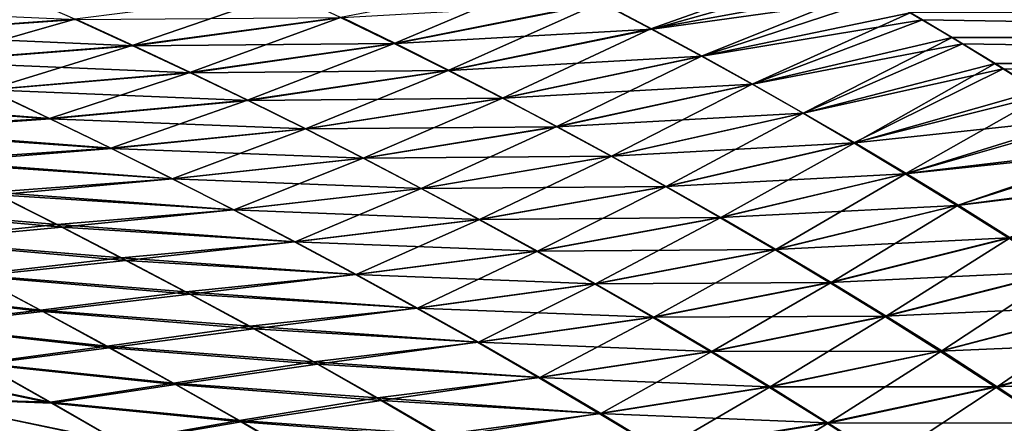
# Model space of a CAD drawing. Header units: metres. Extents: x -24 to 72, y -247 to 22.
# Tile 525 of 573: x 15.72 to 18.97, y 17.68 to 19.01. Entities that reach past the tile are written whole.
import ezdxf

# ---------------------------------------------------------------- set-up
doc = ezdxf.new("R2010")
doc.units = ezdxf.units.M
doc.layers.add('solid_509589_MEDIA_SW0001', color=7, linetype='CONTINUOUS')

msp = doc.modelspace()

# ---------------------------------------------------------------- linework, layer by layer
at = {"layer": 'solid_509589_MEDIA_SW0001'}
for points in [[(17.80752, 18.979189, 93.546806), (18.392492, 19.186901, 93.035973), (17.641935, 19.065975, 93.363846)], [(17.80752, 18.979189, 93.546806), (18.526138, 19.111263, 93.204002), (18.392492, 19.186901, 93.035973)], [(17.477356, 19.149918, 93.182449), (16.783382, 19.01709, 93.660103), (16.96076, 18.931047, 93.8311)], [(17.641935, 19.065975, 93.363846), (17.477356, 19.149918, 93.182449), (16.96076, 18.931047, 93.8311)], [(17.646833, 19.065561, 75.635246), (18.447002, 19.158039, 75.899445), (17.811016, 18.978735, 75.452217)], [(17.811016, 18.978735, 75.452217), (18.447002, 19.158039, 75.899445), (18.573606, 19.08502, 75.738609)], [(17.974129, 18.88949, 93.731316), (18.526138, 19.111263, 93.204002), (17.80752, 18.979189, 93.546806)], [(17.974129, 18.88949, 93.731316), (18.662361, 19.032417, 93.375084), (18.526138, 19.111263, 93.204002)], [(59.700001, 19.102272, 75.776283), (59.700001, 18.431259, 74.435768), (18.573606, 19.08502, 75.738609)], [(59.700001, 19.102272, 93.223717), (18.662361, 19.032417, 93.375084), (18.801325, 18.950222, 93.549255)], [(59.700001, 19.102272, 93.223717), (18.801325, 18.950222, 93.549255), (18.942837, 18.864693, 93.726234)], [(59.700001, 19.102272, 93.223717), (18.942837, 18.864693, 93.726234), (19.08663, 18.775867, 93.905678)], [(15.906506, 19.010763, 93.997711), (15.716955, 19.095024, 93.840248), (15.215307, 18.962078, 94.522278)], [(16.606621, 19.100521, 93.490685), (15.906506, 19.010763, 93.997711), (16.096279, 18.924141, 94.156746)], [(16.783382, 19.01709, 93.660103), (16.606621, 19.100521, 93.490685), (16.096279, 18.924141, 94.156746)], [(17.811016, 18.978735, 75.452217), (18.573606, 19.08502, 75.738609), (17.976124, 18.889053, 75.267761)], [(17.976124, 18.889053, 75.267761), (18.573606, 19.08502, 75.738609), (18.703012, 19.008837, 75.574524)], [(59.700001, 18.431259, 74.435768), (18.703012, 19.008837, 75.574524), (18.573606, 19.08502, 75.738609)], [(15.912262, 19.01017, 75.000313), (15.220264, 18.961401, 74.475075), (15.018202, 19.049925, 74.62178)], [(17.646833, 19.065561, 75.635246), (16.965197, 18.930523, 75.167656), (16.788925, 19.016602, 75.338623)], [(17.641935, 19.065975, 93.363846), (16.96076, 18.931047, 93.8311), (17.138809, 18.842297, 94.003723)], [(17.646833, 19.065561, 75.635246), (17.811016, 18.978735, 75.452217), (16.965197, 18.930523, 75.167656)], [(17.80752, 18.979189, 93.546806), (17.641935, 19.065975, 93.363846), (17.138809, 18.842297, 94.003723)], [(15.906506, 19.010763, 93.997711), (15.215307, 18.962078, 94.522278), (15.417934, 18.871326, 94.670998)], [(15.912262, 19.01017, 75.000313), (16.101181, 18.923544, 74.841492), (15.220264, 18.961401, 74.475075)], [(16.096279, 18.924141, 94.156746), (15.906506, 19.010763, 93.997711), (15.417934, 18.871326, 94.670998)], [(16.788925, 19.016602, 75.338623), (16.101181, 18.923544, 74.841492), (15.912262, 19.01017, 75.000313)], [(16.783382, 19.01709, 93.660103), (16.096279, 18.924141, 94.156746), (16.286333, 18.835064, 94.31739)], [(16.788925, 19.016602, 75.338623), (16.965197, 18.930523, 75.167656), (16.101181, 18.923544, 74.841492)], [(16.96076, 18.931047, 93.8311), (16.783382, 19.01709, 93.660103), (16.286333, 18.835064, 94.31739)], [(18.141724, 18.796864, 93.917244), (18.662361, 19.032417, 93.375084), (17.974129, 18.88949, 93.731316)], [(17.976124, 18.889053, 75.267761), (18.703012, 19.008837, 75.574524), (18.142185, 18.79648, 75.081963)], [(18.141724, 18.796864, 93.917244), (18.801325, 18.950222, 93.549255), (18.662361, 19.032417, 93.375084)], [(18.142185, 18.79648, 75.081963), (18.703012, 19.008837, 75.574524), (18.835064, 18.92948, 75.407433)], [(59.700001, 18.431259, 74.435768), (18.835064, 18.92948, 75.407433), (18.703012, 19.008837, 75.574524)], [(17.811016, 18.978735, 75.452217), (17.142033, 18.841766, 74.99511), (16.965197, 18.930523, 75.167656)], [(17.80752, 18.979189, 93.546806), (17.138809, 18.842297, 94.003723), (17.317553, 18.750769, 94.177948)], [(17.811016, 18.978735, 75.452217), (17.976124, 18.889053, 75.267761), (17.142033, 18.841766, 74.99511)], [(17.974129, 18.88949, 93.731316), (17.80752, 18.979189, 93.546806), (17.317553, 18.750769, 94.177948)], [(16.101181, 18.923544, 74.841492), (15.422206, 18.870657, 74.326729), (15.220264, 18.961401, 74.475075)], [(18.310253, 18.701296, 94.104454), (18.801325, 18.950222, 93.549255), (18.141724, 18.796864, 93.917244)], [(18.310253, 18.701296, 94.104454), (18.942837, 18.864693, 93.726234), (18.801325, 18.950222, 93.549255)], [(16.096279, 18.924141, 94.156746), (15.417934, 18.871326, 94.670998), (15.620504, 18.778286, 94.821358)], [(16.101181, 18.923544, 74.841492), (16.290314, 18.834454, 74.68103), (15.422206, 18.870657, 74.326729)], [(16.286333, 18.835064, 94.31739), (16.096279, 18.924141, 94.156746), (15.620504, 18.778286, 94.821358)], [(16.965197, 18.930523, 75.167656), (16.290314, 18.834454, 74.68103), (16.101181, 18.923544, 74.841492)], [(16.96076, 18.931047, 93.8311), (16.286333, 18.835064, 94.31739), (16.476725, 18.743429, 94.479698)], [(16.965197, 18.930523, 75.167656), (17.142033, 18.841766, 74.99511), (16.290314, 18.834454, 74.68103)], [(17.138809, 18.842297, 94.003723), (16.96076, 18.931047, 93.8311), (16.476725, 18.743429, 94.479698)], [(18.142185, 18.79648, 75.081963), (18.835064, 18.92948, 75.407433), (18.309231, 18.700975, 74.894913)], [(18.309231, 18.700975, 74.894913), (18.835064, 18.92948, 75.407433), (18.96965, 18.846914, 75.237503)], [(59.700001, 18.431259, 74.435768), (18.96965, 18.846914, 75.237503), (18.835064, 18.92948, 75.407433)], [(17.976124, 18.889053, 75.267761), (17.319452, 18.750292, 74.821068), (17.142033, 18.841766, 74.99511)], [(17.974129, 18.88949, 93.731316), (17.317553, 18.750769, 94.177948), (17.496948, 18.656441, 94.353683)], [(17.976124, 18.889053, 75.267761), (18.142185, 18.79648, 75.081963), (17.319452, 18.750292, 74.821068)], [(18.141724, 18.796864, 93.917244), (17.974129, 18.88949, 93.731316), (17.496948, 18.656441, 94.353683)], [(16.290314, 18.834454, 74.68103), (15.624034, 18.777618, 74.176704), (15.422206, 18.870657, 74.326729)], [(17.142033, 18.841766, 74.99511), (16.479675, 18.742842, 74.518944), (16.290314, 18.834454, 74.68103)], [(17.138809, 18.842297, 94.003723), (16.476725, 18.743429, 94.479698), (16.667479, 18.649166, 94.643677)], [(17.142033, 18.841766, 74.99511), (17.319452, 18.750292, 74.821068), (16.479675, 18.742842, 74.518944)], [(17.317553, 18.750769, 94.177948), (17.138809, 18.842297, 94.003723), (16.667479, 18.649166, 94.643677)], [(18.309231, 18.700975, 74.894913), (18.96965, 18.846914, 75.237503), (18.477268, 18.602503, 74.706696)], [(18.479671, 18.602777, 94.292801), (18.942837, 18.864693, 93.726234), (18.310253, 18.701296, 94.104454)], [(18.477268, 18.602503, 74.706696), (18.96965, 18.846914, 75.237503), (19.106745, 18.761065, 75.064827)], [(18.479671, 18.602777, 94.292801), (19.08663, 18.775867, 93.905678), (18.942837, 18.864693, 93.726234)], [(59.700001, 18.431259, 74.435768), (19.106745, 18.761065, 75.064827), (18.96965, 18.846914, 75.237503)], [(16.286333, 18.835064, 94.31739), (15.620504, 18.778286, 94.821358), (15.823081, 18.682858, 94.973427)], [(16.290314, 18.834454, 74.68103), (16.479675, 18.742842, 74.518944), (15.624034, 18.777618, 74.176704)], [(16.476725, 18.743429, 94.479698), (16.286333, 18.835064, 94.31739), (15.823081, 18.682858, 94.973427)], [(14.993103, 18.747944, 95.360039), (15.823081, 18.682858, 94.973427), (15.620504, 18.778286, 94.821358)], [(15.624034, 18.777618, 74.176704), (15.825761, 18.682226, 74.025009), (15.013237, 18.739294, 73.62645)], [(16.479675, 18.742842, 74.518944), (15.825761, 18.682226, 74.025009), (15.624034, 18.777618, 74.176704)], [(18.142185, 18.79648, 75.081963), (17.497478, 18.656055, 74.645584), (17.319452, 18.750292, 74.821068)], [(18.141724, 18.796864, 93.917244), (17.496948, 18.656441, 94.353683), (17.676945, 18.559299, 94.530777)], [(18.142185, 18.79648, 75.081963), (18.309231, 18.700975, 74.894913), (17.497478, 18.656055, 74.645584)], [(18.310253, 18.701296, 94.104454), (18.141724, 18.796864, 93.917244), (17.676945, 18.559299, 94.530777)], [(14.993103, 18.747944, 95.360039), (15.207314, 18.647676, 95.501976), (15.823081, 18.682858, 94.973427)], [(17.319452, 18.750292, 74.821068), (16.669281, 18.648661, 74.355278), (16.479675, 18.742842, 74.518944)], [(17.317553, 18.750769, 94.177948), (16.667479, 18.649166, 94.643677), (16.858557, 18.55225, 94.809235)], [(17.319452, 18.750292, 74.821068), (17.497478, 18.656055, 74.645584), (16.669281, 18.648661, 74.355278)], [(17.496948, 18.656441, 94.353683), (17.317553, 18.750769, 94.177948), (16.858557, 18.55225, 94.809235)], [(18.477268, 18.602503, 74.706696), (19.106745, 18.761065, 75.064827), (18.646276, 18.50103, 74.51741)], [(18.479671, 18.602777, 94.292801), (19.232431, 18.683792, 94.08728), (19.08663, 18.775867, 93.905678)], [(18.646276, 18.50103, 74.51741), (19.106745, 18.761065, 75.064827), (19.246321, 18.671856, 74.889496)], [(15.825761, 18.682226, 74.025009), (15.226522, 18.639, 73.485062), (15.013237, 18.739294, 73.62645)], [(16.476725, 18.743429, 94.479698), (15.823081, 18.682858, 94.973427), (16.025694, 18.584963, 95.12722)], [(16.479675, 18.742842, 74.518944), (16.669281, 18.648661, 74.355278), (15.825761, 18.682226, 74.025009)], [(16.667479, 18.649166, 94.643677), (16.476725, 18.743429, 94.479698), (16.025694, 18.584963, 95.12722)], [(15.207314, 18.647676, 95.501976), (16.025694, 18.584963, 95.12722), (15.823081, 18.682858, 94.973427)], [(15.825761, 18.682226, 74.025009), (16.027397, 18.584435, 73.871689), (15.226522, 18.639, 73.485062)], [(16.669281, 18.648661, 74.355278), (16.027397, 18.584435, 73.871689), (15.825761, 18.682226, 74.025009)], [(18.309231, 18.700975, 74.894913), (17.676132, 18.559013, 74.468742), (17.497478, 18.656055, 74.645584)], [(18.309231, 18.700975, 74.894913), (18.477268, 18.602503, 74.706696), (17.676132, 18.559013, 74.468742)], [(18.310253, 18.701296, 94.104454), (17.676945, 18.559299, 94.530777), (17.857483, 18.459333, 94.709122)], [(18.479671, 18.602777, 94.292801), (18.310253, 18.701296, 94.104454), (17.857483, 18.459333, 94.709122)], [(18.649925, 18.501297, 94.482147), (19.232431, 18.683792, 94.08728), (18.479671, 18.602777, 94.292801)], [(18.649925, 18.501297, 94.482147), (19.379972, 18.588528, 94.270706), (19.232431, 18.683792, 94.08728)], [(15.207314, 18.647676, 95.501976), (15.421232, 18.545128, 95.645668), (16.025694, 18.584963, 95.12722)], [(16.667479, 18.649166, 94.643677), (16.025694, 18.584963, 95.12722), (16.228298, 18.484581, 95.282654)], [(16.669281, 18.648661, 74.355278), (16.85915, 18.551865, 74.190102), (16.027397, 18.584435, 73.871689)], [(16.858557, 18.55225, 94.809235), (16.667479, 18.649166, 94.643677), (16.228298, 18.484581, 95.282654)], [(17.497478, 18.656055, 74.645584), (16.85915, 18.551865, 74.190102), (16.669281, 18.648661, 74.355278)], [(17.496948, 18.656441, 94.353683), (16.858557, 18.55225, 94.809235), (17.049896, 18.452667, 94.976242)], [(17.497478, 18.656055, 74.645584), (17.676132, 18.559013, 74.468742), (16.85915, 18.551865, 74.190102)], [(17.676945, 18.559299, 94.530777), (17.496948, 18.656441, 94.353683), (17.049896, 18.452667, 94.976242)], [(18.646276, 18.50103, 74.51741), (19.246321, 18.671856, 74.889496), (19.388346, 18.579212, 74.711594)], [(16.027397, 18.584435, 73.871689), (15.439385, 18.536486, 73.341988), (15.226522, 18.639, 73.485062)], [(15.421232, 18.545128, 95.645668), (16.228298, 18.484581, 95.282654), (16.025694, 18.584963, 95.12722)], [(16.027397, 18.584435, 73.871689), (16.228951, 18.48419, 73.716751), (15.439385, 18.536486, 73.341988)], [(16.85915, 18.551865, 74.190102), (16.228951, 18.48419, 73.716751), (16.027397, 18.584435, 73.871689)], [(18.477268, 18.602503, 74.706696), (17.855417, 18.459126, 74.290611), (17.676132, 18.559013, 74.468742)], [(18.477268, 18.602503, 74.706696), (18.646276, 18.50103, 74.51741), (17.855417, 18.459126, 74.290611)], [(18.479671, 18.602777, 94.292801), (17.857483, 18.459333, 94.709122), (18.038509, 18.356527, 94.888588)], [(18.649925, 18.501297, 94.482147), (18.479671, 18.602777, 94.292801), (18.038509, 18.356527, 94.888588)], [(18.820965, 18.396816, 94.672409), (19.379972, 18.588528, 94.270706), (18.649925, 18.501297, 94.482147)], [(18.820965, 18.396816, 94.672409), (19.528986, 18.490139, 94.455643), (19.379972, 18.588528, 94.270706)], [(16.858557, 18.55225, 94.809235), (16.228298, 18.484581, 95.282654), (16.430834, 18.381691, 95.439621)], [(16.85915, 18.551865, 74.190102), (17.04929, 18.452406, 74.023445), (16.228951, 18.48419, 73.716751)], [(17.049896, 18.452667, 94.976242), (16.858557, 18.55225, 94.809235), (16.430834, 18.381691, 95.439621)], [(17.676132, 18.559013, 74.468742), (17.04929, 18.452406, 74.023445), (16.85915, 18.551865, 74.190102)], [(17.676132, 18.559013, 74.468742), (17.855417, 18.459126, 74.290611), (17.04929, 18.452406, 74.023445)], [(17.676945, 18.559299, 94.530777), (17.049896, 18.452667, 94.976242), (17.24144, 18.350399, 95.144608)], [(17.857483, 18.459333, 94.709122), (17.676945, 18.559299, 94.530777), (17.24144, 18.350399, 95.144608)], [(18.646276, 18.50103, 74.51741), (19.388346, 18.579212, 74.711594), (18.816235, 18.396521, 74.327133)], [(18.816235, 18.396521, 74.327133), (19.388346, 18.579212, 74.711594), (19.532795, 18.483061, 74.531227)], [(15.421232, 18.545128, 95.645668), (15.634808, 18.440271, 95.791054), (16.228298, 18.484581, 95.282654)], [(16.228951, 18.48419, 73.716751), (15.651828, 18.4317, 73.197243), (15.439385, 18.536486, 73.341988)], [(15.634808, 18.440271, 95.791054), (16.430834, 18.381691, 95.439621), (16.228298, 18.484581, 95.282654)], [(16.228951, 18.48419, 73.716751), (16.430426, 18.381443, 73.560249), (15.651828, 18.4317, 73.197243)], [(17.04929, 18.452406, 74.023445), (16.430426, 18.381443, 73.560249), (16.228951, 18.48419, 73.716751)], [(18.646276, 18.50103, 74.51741), (18.035316, 18.356352, 74.111275), (17.855417, 18.459126, 74.290611)], [(18.646276, 18.50103, 74.51741), (18.816235, 18.396521, 74.327133), (18.035316, 18.356352, 74.111275)], [(18.649925, 18.501297, 94.482147), (18.038509, 18.356527, 94.888588), (18.219976, 18.250839, 95.069092)], [(18.820965, 18.396816, 94.672409), (18.649925, 18.501297, 94.482147), (18.219976, 18.250839, 95.069092)], [(18.992743, 18.289276, 94.863533), (19.528986, 18.490139, 94.455643), (18.820965, 18.396816, 94.672409)], [(17.04929, 18.452406, 74.023445), (17.239704, 18.350241, 73.855385), (16.430426, 18.381443, 73.560249)], [(17.049896, 18.452667, 94.976242), (16.430834, 18.381691, 95.439621), (16.633234, 18.276276, 95.598045)], [(17.24144, 18.350399, 95.144608), (17.049896, 18.452667, 94.976242), (16.633234, 18.276276, 95.598045)], [(17.855417, 18.459126, 74.290611), (17.239704, 18.350241, 73.855385), (17.04929, 18.452406, 74.023445)], [(17.855417, 18.459126, 74.290611), (18.035316, 18.356352, 74.111275), (17.239704, 18.350241, 73.855385)], [(17.857483, 18.459333, 94.709122), (17.24144, 18.350399, 95.144608), (17.433126, 18.245432, 95.314201)], [(18.038509, 18.356527, 94.888588), (17.857483, 18.459333, 94.709122), (17.433126, 18.245432, 95.314201)], [(18.816235, 18.396521, 74.327133), (19.532795, 18.483061, 74.531227), (18.987122, 18.288946, 74.135956)], [(15.129444, 18.39464, 96.357277), (15.847977, 18.33309, 95.938034), (15.634808, 18.440271, 95.791054)], [(15.651828, 18.4317, 73.197243), (15.863849, 18.324591, 73.050827), (15.139071, 18.38965, 72.637001)], [(15.634808, 18.440271, 95.791054), (15.847977, 18.33309, 95.938034), (16.430834, 18.381691, 95.439621)], [(16.430426, 18.381443, 73.560249), (15.863849, 18.324591, 73.050827), (15.651828, 18.4317, 73.197243)], [(15.129444, 18.39464, 96.357277), (15.351777, 18.282133, 96.494415), (15.847977, 18.33309, 95.938034)], [(15.863849, 18.324591, 73.050827), (15.360484, 18.277256, 72.500473), (15.139071, 18.38965, 72.637001)], [(18.816235, 18.396521, 74.327133), (18.215813, 18.250662, 73.930809), (18.035316, 18.356352, 74.111275)], [(18.816235, 18.396521, 74.327133), (18.987122, 18.288946, 74.135956), (18.215813, 18.250662, 73.930809)], [(18.820965, 18.396816, 94.672409), (18.219976, 18.250839, 95.069092), (18.40185, 18.142208, 95.250603)], [(18.992743, 18.289276, 94.863533), (18.820965, 18.396816, 94.672409), (18.40185, 18.142208, 95.250603)], [(15.847977, 18.33309, 95.938034), (16.633234, 18.276276, 95.598045), (16.430834, 18.381691, 95.439621)], [(16.430426, 18.381443, 73.560249), (16.631821, 18.276148, 73.402206), (15.863849, 18.324591, 73.050827)], [(17.239704, 18.350241, 73.855385), (16.631821, 18.276148, 73.402206), (16.430426, 18.381443, 73.560249)], [(18.035316, 18.356352, 74.111275), (17.43038, 18.245327, 73.685982), (17.239704, 18.350241, 73.855385)], [(18.035316, 18.356352, 74.111275), (18.215813, 18.250662, 73.930809), (17.43038, 18.245327, 73.685982)], [(18.038509, 18.356527, 94.888588), (17.433126, 18.245432, 95.314201), (17.624908, 18.137718, 95.48497)], [(18.219976, 18.250839, 95.069092), (18.038509, 18.356527, 94.888588), (17.624908, 18.137718, 95.48497)], [(15.351777, 18.282133, 96.494415), (16.060673, 18.223562, 96.086555), (15.847977, 18.33309, 95.938034)], [(15.863849, 18.324591, 73.050827), (16.075441, 18.215109, 72.902786), (15.360484, 18.277256, 72.500473)], [(15.847977, 18.33309, 95.938034), (16.060673, 18.223562, 96.086555), (16.633234, 18.276276, 95.598045)], [(16.631821, 18.276148, 73.402206), (16.075441, 18.215109, 72.902786), (15.863849, 18.324591, 73.050827)], [(17.239704, 18.350241, 73.855385), (17.43038, 18.245327, 73.685982), (16.631821, 18.276148, 73.402206)], [(17.24144, 18.350399, 95.144608), (16.633234, 18.276276, 95.598045), (16.835434, 18.168314, 95.75782)], [(17.433126, 18.245432, 95.314201), (17.24144, 18.350399, 95.144608), (16.835434, 18.168314, 95.75782)], [(18.992743, 18.289276, 94.863533), (18.40185, 18.142208, 95.250603), (18.584095, 18.030567, 95.43309)], [(19.165209, 18.178616, 95.055504), (18.992743, 18.289276, 94.863533), (18.584095, 18.030567, 95.43309)], [(15.351777, 18.282133, 96.494415), (15.573283, 18.167484, 96.633141), (16.060673, 18.223562, 96.086555)], [(16.075441, 18.215109, 72.902786), (15.581134, 18.16268, 72.362236), (15.360484, 18.277256, 72.500473)], [(16.060673, 18.223562, 96.086555), (16.835434, 18.168314, 95.75782), (16.633234, 18.276276, 95.598045)], [(16.631821, 18.276148, 73.402206), (16.833126, 18.168259, 73.242706), (16.075441, 18.215109, 72.902786)], [(17.43038, 18.245327, 73.685982), (16.833126, 18.168259, 73.242706), (16.631821, 18.276148, 73.402206)], [(18.987122, 18.288946, 74.135956), (18.396885, 18.142014, 73.749298), (18.215813, 18.250662, 73.930809)], [(18.987122, 18.288946, 74.135956), (19.158892, 18.17827, 73.943977), (18.396885, 18.142014, 73.749298)], [(17.43038, 18.245327, 73.685982), (17.6213, 18.137629, 73.51532), (16.833126, 18.168259, 73.242706)], [(17.433126, 18.245432, 95.314201), (16.835434, 18.168314, 95.75782), (17.037394, 18.057762, 95.918892)], [(17.624908, 18.137718, 95.48497), (17.433126, 18.245432, 95.314201), (17.037394, 18.057762, 95.918892)], [(18.215813, 18.250662, 73.930809), (17.6213, 18.137629, 73.51532), (17.43038, 18.245327, 73.685982)], [(18.215813, 18.250662, 73.930809), (18.396885, 18.142014, 73.749298), (17.6213, 18.137629, 73.51532)], [(18.219976, 18.250839, 95.069092), (17.624908, 18.137718, 95.48497), (17.816769, 18.027193, 95.656876)], [(18.40185, 18.142208, 95.250603), (18.219976, 18.250839, 95.069092), (17.816769, 18.027193, 95.656876)], [(15.573283, 18.167484, 96.633141), (16.272823, 18.111666, 96.236526), (16.060673, 18.223562, 96.086555)], [(16.075441, 18.215109, 72.902786), (16.286596, 18.103207, 72.753174), (15.581134, 18.16268, 72.362236)], [(16.060673, 18.223562, 96.086555), (16.272823, 18.111666, 96.236526), (16.835434, 18.168314, 95.75782)], [(16.833126, 18.168259, 73.242706), (16.286596, 18.103207, 72.753174), (16.075441, 18.215109, 72.902786)], [(15.137292, 18.125257, 97.202766), (15.793902, 18.050657, 96.773392), (15.573283, 18.167484, 96.633141)], [(15.581134, 18.16268, 72.362236), (15.801015, 18.045874, 72.222351), (15.14201, 18.122103, 71.795609)], [(15.573283, 18.167484, 96.633141), (15.793902, 18.050657, 96.773392), (16.272823, 18.111666, 96.236526)], [(16.286596, 18.103207, 72.753174), (15.801015, 18.045874, 72.222351), (15.581134, 18.16268, 72.362236)], [(16.272823, 18.111666, 96.236526), (17.037394, 18.057762, 95.918892), (16.835434, 18.168314, 95.75782)], [(16.833126, 18.168259, 73.242706), (17.034328, 18.057734, 73.081802), (16.286596, 18.103207, 72.753174)], [(17.6213, 18.137629, 73.51532), (17.034328, 18.057734, 73.081802), (16.833126, 18.168259, 73.242706)], [(19.158892, 18.17827, 73.943977), (18.578499, 18.030375, 73.566833), (18.396885, 18.142014, 73.749298)], [(19.158892, 18.17827, 73.943977), (19.33147, 18.064465, 73.751274), (18.578499, 18.030375, 73.566833)], [(19.165209, 18.178616, 95.055504), (18.584095, 18.030567, 95.43309), (18.766676, 17.915854, 95.616516)], [(19.338322, 18.064772, 95.248268), (19.165209, 18.178616, 95.055504), (18.766676, 17.915854, 95.616516)], [(17.6213, 18.137629, 73.51532), (17.812449, 18.027103, 73.343468), (17.034328, 18.057734, 73.081802)], [(17.624908, 18.137718, 95.48497), (17.037394, 18.057762, 95.918892), (17.239101, 17.94455, 96.08123)], [(17.816769, 18.027193, 95.656876), (17.624908, 18.137718, 95.48497), (17.239101, 17.94455, 96.08123)], [(18.396885, 18.142014, 73.749298), (17.812449, 18.027103, 73.343468), (17.6213, 18.137629, 73.51532)], [(18.396885, 18.142014, 73.749298), (18.578499, 18.030375, 73.566833), (17.812449, 18.027103, 73.343468)], [(18.40185, 18.142208, 95.250603), (17.816769, 18.027193, 95.656876), (18.00868, 17.91379, 95.829887)], [(18.584095, 18.030567, 95.43309), (18.40185, 18.142208, 95.250603), (18.00868, 17.91379, 95.829887)], [(15.137292, 18.125257, 97.202766), (15.368088, 18.001328, 97.335258), (15.793902, 18.050657, 96.773392)], [(15.801015, 18.045874, 72.222351), (15.37227, 17.998186, 71.66349), (15.14201, 18.122103, 71.795609)], [(15.793902, 18.050657, 96.773392), (16.4844, 17.997347, 96.387909), (16.272823, 18.111666, 96.236526)], [(16.286596, 18.103207, 72.753174), (16.497307, 17.98884, 72.602051), (15.801015, 18.045874, 72.222351)], [(16.272823, 18.111666, 96.236526), (16.4844, 17.997347, 96.387909), (17.037394, 18.057762, 95.918892)], [(17.034328, 18.057734, 73.081802), (16.497307, 17.98884, 72.602051), (16.286596, 18.103207, 72.753174)], [(19.33147, 18.064465, 73.751274), (18.760582, 17.915712, 73.383492), (18.578499, 18.030375, 73.566833)], [(19.33147, 18.064465, 73.751274), (19.504772, 17.947496, 73.55793), (18.760582, 17.915712, 73.383492)], [(19.338322, 18.064772, 95.248268), (18.766676, 17.915854, 95.616516), (18.949551, 17.798016, 95.800819)], [(19.51202, 17.947701, 95.44178), (19.338322, 18.064772, 95.248268), (18.949551, 17.798016, 95.800819)], [(15.368088, 18.001328, 97.335258), (16.013636, 17.931583, 96.915146), (15.793902, 18.050657, 96.773392)], [(15.801015, 18.045874, 72.222351), (16.020119, 17.92679, 72.080864), (15.37227, 17.998186, 71.66349)], [(15.793902, 18.050657, 96.773392), (16.013636, 17.931583, 96.915146), (16.4844, 17.997347, 96.387909)], [(16.497307, 17.98884, 72.602051), (16.020119, 17.92679, 72.080864), (15.801015, 18.045874, 72.222351)], [(16.4844, 17.997347, 96.387909), (17.239101, 17.94455, 96.08123), (17.037394, 18.057762, 95.918892)], [(17.034328, 18.057734, 73.081802), (17.235415, 17.94453, 72.919571), (16.497307, 17.98884, 72.602051)], [(17.812449, 18.027103, 73.343468), (17.235415, 17.94453, 72.919571), (17.034328, 18.057734, 73.081802)], [(18.578499, 18.030375, 73.566833), (18.003794, 17.913713, 73.170509), (17.812449, 18.027103, 73.343468)], [(18.578499, 18.030375, 73.566833), (18.760582, 17.915712, 73.383492), (18.003794, 17.913713, 73.170509)], [(18.584095, 18.030567, 95.43309), (18.00868, 17.91379, 95.829887), (18.200626, 17.797436, 96.003975)], [(18.766676, 17.915854, 95.616516), (18.584095, 18.030567, 95.43309), (18.200626, 17.797436, 96.003975)], [(15.368088, 18.001328, 97.335258), (15.597685, 17.875275, 97.469368), (16.013636, 17.931583, 96.915146)], [(16.020119, 17.92679, 72.080864), (15.601414, 17.872139, 71.529663), (15.37227, 17.998186, 71.66349)], [(16.013636, 17.931583, 96.915146), (16.695404, 17.880529, 96.540672), (16.4844, 17.997347, 96.387909)], [(16.4844, 17.997347, 96.387909), (16.695404, 17.880529, 96.540672), (17.239101, 17.94455, 96.08123)], [(17.812449, 18.027103, 73.343468), (18.003794, 17.913713, 73.170509), (17.235415, 17.94453, 72.919571)], [(17.816769, 18.027193, 95.656876), (17.239101, 17.94455, 96.08123), (17.440548, 17.8286, 96.244812)], [(18.00868, 17.91379, 95.829887), (17.816769, 18.027193, 95.656876), (17.440548, 17.8286, 96.244812)], [(16.497307, 17.98884, 72.602051), (16.707561, 17.871964, 72.449486), (16.020119, 17.92679, 72.080864)], [(17.235415, 17.94453, 72.919571), (16.707561, 17.871964, 72.449486), (16.497307, 17.98884, 72.602051)], [(16.695404, 17.880529, 96.540672), (17.440548, 17.8286, 96.244812), (17.239101, 17.94455, 96.08123)], [(17.235415, 17.94453, 72.919571), (17.436359, 17.828608, 72.756096), (16.707561, 17.871964, 72.449486)], [(18.003794, 17.913713, 73.170509), (17.436359, 17.828608, 72.756096), (17.235415, 17.94453, 72.919571)], [(19.504772, 17.947496, 73.55793), (18.943066, 17.797993, 73.199371), (18.760582, 17.915712, 73.383492)], [(19.504772, 17.947496, 73.55793), (19.67872, 17.827339, 73.364052), (18.943066, 17.797993, 73.199371)], [(19.51202, 17.947701, 95.44178), (18.949551, 17.798016, 95.800819), (19.132631, 17.677061, 95.985863)], [(15.597685, 17.875275, 97.469368), (16.232496, 17.810183, 97.05838), (16.013636, 17.931583, 96.915146)], [(16.020119, 17.92679, 72.080864), (16.238438, 17.805382, 71.937843), (15.601414, 17.872139, 71.529663)], [(16.013636, 17.931583, 96.915146), (16.232496, 17.810183, 97.05838), (16.695404, 17.880529, 96.540672)], [(16.707561, 17.871964, 72.449486), (16.238438, 17.805382, 71.937843), (16.020119, 17.92679, 72.080864)], [(18.003794, 17.913713, 73.170509), (18.195278, 17.797424, 72.996529), (17.436359, 17.828608, 72.756096)], [(18.00868, 17.91379, 95.829887), (17.440548, 17.8286, 96.244812), (17.641727, 17.709845, 96.409584)], [(18.200626, 17.797436, 96.003975), (18.00868, 17.91379, 95.829887), (17.641727, 17.709845, 96.409584)], [(18.760582, 17.915712, 73.383492), (18.195278, 17.797424, 72.996529), (18.003794, 17.913713, 73.170509)], [(18.760582, 17.915712, 73.383492), (18.943066, 17.797993, 73.199371), (18.195278, 17.797424, 72.996529)], [(18.766676, 17.915854, 95.616516), (18.200626, 17.797436, 96.003975), (18.392574, 17.678082, 96.179077)], [(18.949551, 17.798016, 95.800819), (18.766676, 17.915854, 95.616516), (18.392574, 17.678082, 96.179077)], [(15.82943, 17.743908, 71.39418), (15.348666, 17.762215, 70.898552), (15.112704, 17.896023, 71.025009)], [(15.601414, 17.872139, 71.529663), (15.82943, 17.743908, 71.39418), (15.112704, 17.896023, 71.025009)], [(15.115073, 17.895525, 97.978477), (15.826111, 17.747015, 97.605072), (15.597685, 17.875275, 97.469368)], [(15.115073, 17.895525, 97.978477), (15.351272, 17.761667, 98.105179), (15.826111, 17.747015, 97.605072)], [(15.597685, 17.875275, 97.469368), (15.826111, 17.747015, 97.605072), (16.232496, 17.810183, 97.05838)], [(16.238438, 17.805382, 71.937843), (15.82943, 17.743908, 71.39418), (15.601414, 17.872139, 71.529663)], [(16.232496, 17.810183, 97.05838), (16.905836, 17.761137, 96.694801), (16.695404, 17.880529, 96.540672)], [(16.707561, 17.871964, 72.449486), (16.917336, 17.752535, 72.295547), (16.238438, 17.805382, 71.937843)], [(16.695404, 17.880529, 96.540672), (16.905836, 17.761137, 96.694801), (17.440548, 17.8286, 96.244812)], [(17.436359, 17.828608, 72.756096), (16.917336, 17.752535, 72.295547), (16.707561, 17.871964, 72.449486)], [(15.826111, 17.747015, 97.605072), (16.450499, 17.686377, 97.203056), (16.232496, 17.810183, 97.05838)], [(16.238438, 17.805382, 71.937843), (16.455944, 17.681604, 71.79335), (15.82943, 17.743908, 71.39418)], [(16.232496, 17.810183, 97.05838), (16.450499, 17.686377, 97.203056), (16.905836, 17.761137, 96.694801)], [(16.917336, 17.752535, 72.295547), (16.455944, 17.681604, 71.79335), (16.238438, 17.805382, 71.937843)], [(16.905836, 17.761137, 96.694801), (17.641727, 17.709845, 96.409584), (17.440548, 17.8286, 96.244812)], [(17.436359, 17.828608, 72.756096), (17.637114, 17.709927, 72.591446), (16.917336, 17.752535, 72.295547)], [(18.195278, 17.797424, 72.996529), (17.637114, 17.709927, 72.591446), (17.436359, 17.828608, 72.756096)], [(19.67872, 17.827339, 73.364052), (19.125877, 17.677183, 73.014542), (18.943066, 17.797993, 73.199371)], [(18.195278, 17.797424, 72.996529), (18.386839, 17.6782, 72.821617), (17.637114, 17.709927, 72.591446)], [(18.200626, 17.797436, 96.003975), (17.641727, 17.709845, 96.409584), (17.842617, 17.588226, 96.575516)], [(18.392574, 17.678082, 96.179077), (18.200626, 17.797436, 96.003975), (17.842617, 17.588226, 96.575516)], [(18.943066, 17.797993, 73.199371), (18.386839, 17.6782, 72.821617), (18.195278, 17.797424, 72.996529)], [(18.943066, 17.797993, 73.199371), (19.125877, 17.677183, 73.014542), (18.386839, 17.6782, 72.821617)], [(18.949551, 17.798016, 95.800819), (18.392574, 17.678082, 96.179077), (18.584436, 17.555731, 96.355057)], [(19.132631, 17.677061, 95.985863), (18.949551, 17.798016, 95.800819), (18.584436, 17.555731, 96.355057)], [(16.056292, 17.613445, 71.257118), (15.583175, 17.626381, 70.770416), (15.348666, 17.762215, 70.898552)], [(15.82943, 17.743908, 71.39418), (16.056292, 17.613445, 71.257118), (15.348666, 17.762215, 70.898552)], [(15.351272, 17.761667, 98.105179), (16.053394, 17.616467, 97.74234), (15.826111, 17.747015, 97.605072)], [(15.351272, 17.761667, 98.105179), (15.586061, 17.625715, 98.233536), (16.053394, 17.616467, 97.74234)], [(15.826111, 17.747015, 97.605072), (16.053394, 17.616467, 97.74234), (16.450499, 17.686377, 97.203056)], [(16.455944, 17.681604, 71.79335), (16.056292, 17.613445, 71.257118), (15.82943, 17.743908, 71.39418)], [(16.450499, 17.686377, 97.203056), (17.115707, 17.639097, 96.850243), (16.905836, 17.761137, 96.694801)], [(16.917336, 17.752535, 72.295547), (17.126585, 17.63051, 72.140312), (16.455944, 17.681604, 71.79335)], [(16.905836, 17.761137, 96.694801), (17.115707, 17.639097, 96.850243), (17.641727, 17.709845, 96.409584)], [(17.637114, 17.709927, 72.591446), (17.126585, 17.63051, 72.140312), (16.917336, 17.752535, 72.295547)], [(17.115707, 17.639097, 96.850243), (17.842617, 17.588226, 96.575516), (17.641727, 17.709845, 96.409584)], [(17.637114, 17.709927, 72.591446), (17.837622, 17.588448, 72.425713), (17.126585, 17.63051, 72.140312)], [(18.386839, 17.6782, 72.821617), (17.837622, 17.588448, 72.425713), (17.637114, 17.709927, 72.591446)], [(16.053394, 17.616467, 97.74234), (16.66766, 17.560091, 97.349144), (16.450499, 17.686377, 97.203056)], [(16.455944, 17.681604, 71.79335), (16.672606, 17.555414, 71.647469), (16.056292, 17.613445, 71.257118)], [(16.450499, 17.686377, 97.203056), (16.66766, 17.560091, 97.349144), (17.115707, 17.639097, 96.850243)], [(17.126585, 17.63051, 72.140312), (16.672606, 17.555414, 71.647469), (16.455944, 17.681604, 71.79335)], [(18.386839, 17.6782, 72.821617), (18.578413, 17.556005, 72.645851), (17.837622, 17.588448, 72.425713)], [(18.392574, 17.678082, 96.179077), (17.842617, 17.588226, 96.575516), (18.043135, 17.463749, 96.742447)], [(18.584436, 17.555731, 96.355057), (18.392574, 17.678082, 96.179077), (18.043135, 17.463749, 96.742447)], [(19.125877, 17.677183, 73.014542), (18.578413, 17.556005, 72.645851), (18.386839, 17.6782, 72.821617)], [(19.125877, 17.677183, 73.014542), (19.308931, 17.553278, 72.82914), (18.578413, 17.556005, 72.645851)]]:
    msp.add_3dface(points, dxfattribs=at)

doc.saveas('drawing.dxf')
